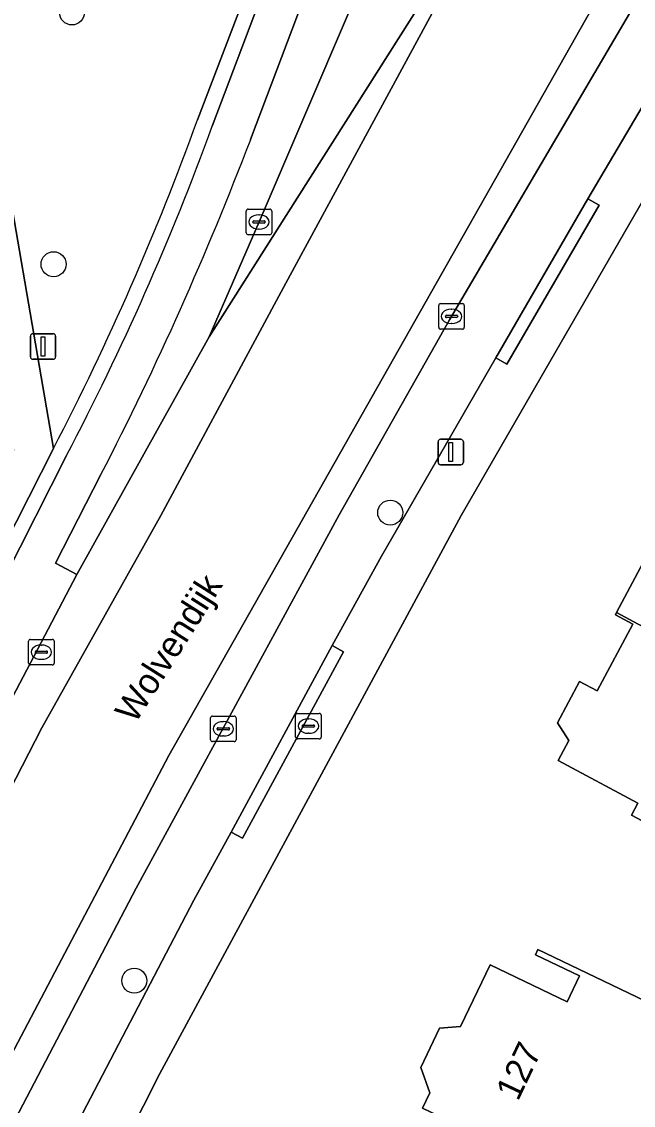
# Model space of a CAD drawing. Extents: x 162879 to 165540, y 384011 to 385181.
# Drawn here: x 164424.91 to 164448.86, y 384820 to 384862.41 of the extents above; entities that cross this region are included whole.
import ezdxf

# ---------------------------------------------------------------- set-up
doc = ezdxf.new("R2010")
doc.units = 0
for name, color, linetype in [('IMGEO_Boom', 7, 'Continuous'), ('IMGEO_Brandkraan', 7, 'Continuous'), ('IMGEO_Erf', 7, 'Continuous'), ('IMGEO_Fietspad_gesloten', 7, 'Continuous'), ('IMGEO_Fietspad_open', 7, 'Continuous'), ('IMGEO_Groenvoorziening', 7, 'Continuous'), ('IMGEO_Haag', 7, 'Continuous'), ('IMGEO_Kolk', 7, 'Continuous'), ('IMGEO_Lichtmast', 7, 'Continuous'), ('IMGEO_Openbare_ruimte_label', 7, 'Continuous'), ('IMGEO_Pand', 7, 'Continuous'), ('IMGEO_Pand_nummerreeks', 7, 'Continuous'), ('IMGEO_Parkeervlak_open', 7, 'Continuous'), ('IMGEO_Rijbaan_lokaal_gesloten', 7, 'Continuous'), ('IMGEO_Verkeerseiland_open', 7, 'Continuous'), ('IMGEO_Voetpad_open', 7, 'Continuous')]:
    doc.layers.add(name, color=color, linetype=linetype)

msp = doc.modelspace()

# ---------------------------------------------------------------- linework, layer by layer
at = {"layer": 'IMGEO_Boom'}
for centre in [(164426.877, 384862.772), (164426.156, 384852.92), (164439.342, 384843.197), (164429.319, 384824.881)]:
    msp.add_circle(centre, 0.489, dxfattribs=at)
at = {"layer": 'IMGEO_Brandkraan'}
for p, q in [((164435.639, 384834.416), (164435.639, 384835.268)), ((164435.714, 384835.342), (164436.566, 384835.342)), ((164436.127, 384835.122), (164436.152, 384835.122)), ((164436.64, 384835.268), (164436.64, 384834.416)), ((164435.898, 384834.836), (164435.898, 384834.848)), ((164436.336, 384834.799), (164435.938, 384834.799)), ((164435.941, 384834.885), (164436.339, 384834.885)), ((164436.15, 384834.562), (164436.125, 384834.562)), ((164436.382, 384834.848), (164436.382, 384834.836)), ((164436.566, 384834.342), (164435.714, 384834.342))]:
    msp.add_line(p, q, dxfattribs=at)
for points in [[(164435.639, 384834.416), (164435.639, 384835.268)], [(164435.714, 384835.342), (164436.566, 384835.342)], [(164436.64, 384835.268), (164436.64, 384834.416)], [(164436.566, 384834.342), (164435.714, 384834.342)]]:
    msp.add_lwpolyline(points, dxfattribs=at)
for centre, radius, start, end in [((164435.716, 384835.266), 0.0765, 91.552, 178.448), ((164435.716, 384835.266), 0.0765, 91.552, 178.448), ((164436.564, 384835.266), 0.0765, 1.552, 88.448), ((164436.564, 384835.266), 0.0765, 1.552, 88.448), ((164435.938, 384834.845), 0.0403, 85.8775, 175.7526), ((164435.935, 384834.835), 0.0366, 178.938, 274.7102), ((164436.339, 384834.842), 0.043, 264.8664, 352.4533), ((164436.343, 384834.847), 0.0386, 1.7309, 96.639), ((164435.716, 384834.418), 0.0765, 181.552, 268.448), ((164435.716, 384834.418), 0.0765, 181.552, 268.448), ((164436.564, 384834.418), 0.0765, 271.552, 358.448), ((164436.564, 384834.418), 0.0765, 271.552, 358.448)]:
    msp.add_arc(centre, radius, start, end, dxfattribs=at)
for centre, major_axis, ratio, start_param, end_param in [((164436.126, 384834.842), (-0.387, 0.002), 0.722429, 4.712389, 7.853982), ((164436.151, 384834.842), (-0.39, 0.002), 0.717154, 1.570796, 4.712389)]:
    msp.add_ellipse(centre, major_axis=major_axis, ratio=ratio, start_param=start_param, end_param=end_param, dxfattribs=at)
at = {"layer": 'IMGEO_Erf'}
msp.add_lwpolyline([(164529.298, 384920.884), (164514.486, 384936.751), (164506.803, 384929.629), (164502.671, 384929.959), (164500, 384927.045), (164490.313, 384915.433), (164475.209, 384897.333), (164473.71, 384895.03), (164466.27, 384883.603), (164458.393, 384870.901), (164450.828, 384858.17), (164442.115, 384843.091), (164430.304, 384821.224), (164425.889, 384812.498), (164424.399, 384809.126), (164419.563, 384795.816), (164414.61, 384778.596)], dxfattribs=at)
for points in [[(164455.139, 384842.937), (164455.408, 384843.442), (164459.822, 384841.092), (164463.407, 384839.182), (164462.384, 384837.263), (164462.166, 384837.379), (164459.931, 384832.984), (164458.65, 384830.466), (164455.044, 384832.387), (164453.254, 384828.988), (164448.798, 384831.361), (164449.046, 384831.827), (164445.917, 384833.493), (164446.332, 384834.274), (164445.896, 384834.973), (164446.759, 384836.593), (164447.451, 384836.225), (164448.841, 384838.834), (164448.164, 384839.195), (164448.211, 384839.283), (164450.296, 384843.197), (164450.951, 384842.848), (164451.913, 384844.655)], [(164456.087, 384820.849), (164455.118, 384818.823), (164451.535, 384820.538), (164450.968, 384819.354), (164453.369, 384818.205), (164451.641, 384814.594), (164445.255, 384817.651), (164445.003, 384817.124), (164444.336, 384817.444), (164444.596, 384817.987), (164440.607, 384819.897), (164440.891, 384820.49), (164440.54, 384821.485), (164441.275, 384823.02), (164442.1, 384823.084), (164443.254, 384825.496), (164446.267, 384824.054), (164446.751, 384825.067), (164445.028, 384825.891), (164445.126, 384826.096), (164449.636, 384823.937)]]:
    msp.add_lwpolyline(points, close=True, dxfattribs=at)
at = {"layer": 'IMGEO_Fietspad_gesloten'}
msp.add_lwpolyline([(164441.328, 384871.194), (164434.206, 384854.573), (164432.248, 384850.081), (164445.025, 384870.196)], dxfattribs=at)
at = {"layer": 'IMGEO_Fietspad_open'}
for points in [[(164411.37, 384762.857), (164411.594, 384763.921), (164414.61, 384778.596), (164419.563, 384795.816), (164424.399, 384809.126), (164425.889, 384812.498), (164430.304, 384821.224), (164442.115, 384843.091), (164450.828, 384858.17), (164458.393, 384870.901), (164466.27, 384883.603), (164473.71, 384895.03), (164475.209, 384897.333), (164490.313, 384915.433), (164500, 384927.045), (164502.671, 384929.959), (164505.532, 384933.005), (164510.737, 384938.434), (164511.849, 384939.577), (164513.222, 384940.989), (164519.802, 384947.755)], [(164453.882, 384866.993), (164447.088, 384855.483), (164447.52, 384855.233), (164443.914, 384849.008), (164443.482, 384849.258), (164438.997, 384841.49), (164437.068, 384837.994), (164437.512, 384837.747), (164433.561, 384830.453), (164433.112, 384830.686), (164431.656, 384828.03), (164426.677, 384818.505), (164427.098, 384818.289), (164425.454, 384815.096), (164425.058, 384815.408)]]:
    msp.add_lwpolyline(points, dxfattribs=at)
at = {"layer": 'IMGEO_Groenvoorziening'}
for points in [[(164364.602, 384904.006), (164364.055, 384899.618), (164376.909, 384901.833), (164384.882, 384903.246), (164384.5, 384904.561), (164415.099, 384909.871), (164426.153, 384845.711)], [(164424.602, 384845.653), (164420.558, 384837.729), (164416.717, 384830.079), (164416.825, 384829.956), (164417.899, 384829.423), (164418.868, 384831.373), (164426.153, 384845.711), (164415.099, 384909.871), (164384.5, 384904.561), (164384.882, 384903.246), (164395.224, 384905.013), (164396.438, 384905.252), (164397.133, 384905.389), (164408.44, 384907.399)], [(164431.792, 384858.571), (164436.153, 384869.977), (164436.12, 384875.262)], [(164428.012, 384844.684), (164426.233, 384841.215), (164427.068, 384840.78), (164432.248, 384850.081), (164434.206, 384854.573), (164441.328, 384871.194)], [(164438.143, 384869.094), (164433.877, 384857.801)]]:
    msp.add_lwpolyline(points, dxfattribs=at)
for centre, radius, start, end in [((164332.716, 384894.349), 105.338, 332.50125, 340.14467), ((164313.165, 384903.905), 129.217, 332.72196, 339.09636)]:
    msp.add_arc(centre, radius, start, end, dxfattribs=at)
at = {"layer": 'IMGEO_Haag'}
msp.add_lwpolyline([(164424.602, 384845.653), (164420.558, 384837.729), (164416.717, 384830.079), (164416.825, 384829.956), (164417.899, 384829.423), (164418.868, 384831.373), (164426.153, 384845.711), (164415.099, 384909.871), (164384.5, 384904.561), (164384.882, 384903.246), (164395.224, 384905.013), (164396.438, 384905.252), (164397.133, 384905.389), (164408.44, 384907.399), (164414.013, 384908.39)], dxfattribs=at)
at = {"layer": 'IMGEO_Kolk'}
for p, q in [((164433.704, 384854.148), (164433.704, 384855)), ((164433.779, 384855.074), (164434.631, 384855.074)), ((164434.705, 384855), (164434.705, 384854.148)), ((164433.963, 384854.568), (164433.963, 384854.58)), ((164434.401, 384854.531), (164434.003, 384854.531)), ((164434.006, 384854.617), (164434.404, 384854.617)), ((164434.192, 384854.854), (164434.217, 384854.854)), ((164434.447, 384854.58), (164434.447, 384854.568)), ((164434.631, 384854.074), (164433.779, 384854.074)), ((164434.215, 384854.294), (164434.19, 384854.294)), ((164441.243, 384850.45), (164441.243, 384851.302)), ((164441.318, 384851.376), (164442.17, 384851.376)), ((164441.731, 384851.156), (164441.756, 384851.156)), ((164442.244, 384851.302), (164442.244, 384850.45)), ((164441.502, 384850.87), (164441.502, 384850.882)), ((164441.94, 384850.833), (164441.542, 384850.833)), ((164441.545, 384850.919), (164441.943, 384850.919)), ((164441.986, 384850.882), (164441.986, 384850.87)), ((164442.17, 384850.376), (164441.318, 384850.376)), ((164441.754, 384850.596), (164441.729, 384850.596)), ((164425.18, 384837.31), (164425.18, 384838.162)), ((164425.255, 384838.236), (164426.107, 384838.236)), ((164425.668, 384838.016), (164425.693, 384838.016)), ((164426.181, 384838.162), (164426.181, 384837.31)), ((164425.439, 384837.73), (164425.439, 384837.742)), ((164425.877, 384837.693), (164425.479, 384837.693)), ((164425.482, 384837.779), (164425.88, 384837.779)), ((164425.923, 384837.742), (164425.923, 384837.73)), ((164426.107, 384837.236), (164425.255, 384837.236)), ((164425.691, 384837.456), (164425.666, 384837.456)), ((164432.304, 384834.311), (164432.304, 384835.163)), ((164432.379, 384835.237), (164433.231, 384835.237)), ((164432.792, 384835.017), (164432.817, 384835.017)), ((164433.305, 384835.163), (164433.305, 384834.311)), ((164432.563, 384834.731), (164432.563, 384834.743)), ((164433.001, 384834.694), (164432.603, 384834.694)), ((164432.606, 384834.78), (164433.004, 384834.78)), ((164433.047, 384834.743), (164433.047, 384834.731)), ((164433.231, 384834.237), (164432.379, 384834.237)), ((164432.815, 384834.457), (164432.79, 384834.457))]:
    msp.add_line(p, q, dxfattribs=at)
for points in [[(164433.704, 384854.148), (164433.704, 384855)], [(164433.779, 384855.074), (164434.631, 384855.074)], [(164434.705, 384855), (164434.705, 384854.148)], [(164434.631, 384854.074), (164433.779, 384854.074)], [(164441.243, 384850.45), (164441.243, 384851.302)], [(164441.318, 384851.376), (164442.17, 384851.376)], [(164442.244, 384851.302), (164442.244, 384850.45)], [(164442.17, 384850.376), (164441.318, 384850.376)], [(164425.18, 384837.31), (164425.18, 384838.162)], [(164425.255, 384838.236), (164426.107, 384838.236)], [(164426.181, 384838.162), (164426.181, 384837.31)], [(164426.107, 384837.236), (164425.255, 384837.236)], [(164432.304, 384834.311), (164432.304, 384835.163)], [(164432.379, 384835.237), (164433.231, 384835.237)], [(164433.305, 384835.163), (164433.305, 384834.311)], [(164433.231, 384834.237), (164432.379, 384834.237)]]:
    msp.add_lwpolyline(points, dxfattribs=at)
for centre, radius, start, end in [((164433.781, 384854.998), 0.0765, 91.552, 178.448), ((164433.781, 384854.998), 0.0765, 91.552, 178.448), ((164434.629, 384854.998), 0.0765, 1.552, 88.448), ((164434.629, 384854.998), 0.0765, 1.552, 88.448), ((164434.003, 384854.577), 0.0403, 85.8775, 175.7526), ((164434, 384854.567), 0.0366, 178.938, 274.7102), ((164434.404, 384854.574), 0.043, 264.8664, 352.4533), ((164434.408, 384854.579), 0.0386, 1.7309, 96.639), ((164433.781, 384854.15), 0.0765, 181.552, 268.448), ((164433.781, 384854.15), 0.0765, 181.552, 268.448), ((164434.629, 384854.15), 0.0765, 271.552, 358.448), ((164434.629, 384854.15), 0.0765, 271.552, 358.448), ((164441.32, 384851.3), 0.0765, 91.552, 178.448), ((164441.32, 384851.3), 0.0765, 91.552, 178.448), ((164442.168, 384851.3), 0.0765, 1.552, 88.448), ((164442.168, 384851.3), 0.0765, 1.552, 88.448), ((164441.542, 384850.879), 0.0403, 85.8775, 175.7526), ((164441.539, 384850.869), 0.0366, 178.938, 274.7102), ((164441.943, 384850.876), 0.043, 264.8664, 352.4533), ((164441.947, 384850.881), 0.0386, 1.7309, 96.639), ((164441.32, 384850.452), 0.0765, 181.552, 268.448), ((164441.32, 384850.452), 0.0765, 181.552, 268.448), ((164442.168, 384850.452), 0.0765, 271.552, 358.448), ((164442.168, 384850.452), 0.0765, 271.552, 358.448), ((164425.257, 384838.16), 0.0765, 91.552, 178.448), ((164425.257, 384838.16), 0.0765, 91.552, 178.448), ((164426.105, 384838.16), 0.0765, 1.552, 88.448), ((164426.105, 384838.16), 0.0765, 1.552, 88.448), ((164425.479, 384837.739), 0.0403, 85.8775, 175.7526), ((164425.476, 384837.729), 0.0366, 178.938, 274.7102), ((164425.88, 384837.736), 0.043, 264.8664, 352.4533), ((164425.884, 384837.741), 0.0386, 1.7309, 96.639), ((164425.257, 384837.312), 0.0765, 181.552, 268.448), ((164425.257, 384837.312), 0.0765, 181.552, 268.448), ((164426.105, 384837.312), 0.0765, 271.552, 358.448), ((164426.105, 384837.312), 0.0765, 271.552, 358.448), ((164432.381, 384835.161), 0.0765, 91.552, 178.448), ((164432.381, 384835.161), 0.0765, 91.552, 178.448), ((164433.229, 384835.161), 0.0765, 1.552, 88.448), ((164433.229, 384835.161), 0.0765, 1.552, 88.448), ((164432.603, 384834.74), 0.0403, 85.8775, 175.7526), ((164432.6, 384834.73), 0.0366, 178.938, 274.7102), ((164433.004, 384834.737), 0.043, 264.8664, 352.4533), ((164433.008, 384834.742), 0.0386, 1.7309, 96.639), ((164432.381, 384834.313), 0.0765, 181.552, 268.448), ((164432.381, 384834.313), 0.0765, 181.552, 268.448), ((164433.229, 384834.313), 0.0765, 271.552, 358.448), ((164433.229, 384834.313), 0.0765, 271.552, 358.448)]:
    msp.add_arc(centre, radius, start, end, dxfattribs=at)
for centre, major_axis, ratio, start_param, end_param in [((164434.191, 384854.574), (-0.387, 0.002), 0.722429, 4.712389, 7.853982), ((164434.216, 384854.574), (-0.39, 0.002), 0.717154, 1.570796, 4.712389), ((164441.73, 384850.876), (-0.387, 0.002), 0.722429, 4.712389, 7.853982), ((164441.755, 384850.876), (-0.39, 0.002), 0.717154, 1.570796, 4.712389), ((164425.667, 384837.736), (-0.387, 0.002), 0.722429, 4.712389, 7.853982), ((164425.692, 384837.736), (-0.39, 0.002), 0.717154, 1.570796, 4.712389), ((164432.791, 384834.737), (-0.387, 0.002), 0.722429, 4.712389, 7.853982), ((164432.816, 384834.737), (-0.39, 0.002), 0.717154, 1.570796, 4.712389)]:
    msp.add_ellipse(centre, major_axis=major_axis, ratio=ratio, start_param=start_param, end_param=end_param, dxfattribs=at)
at = {"layer": 'IMGEO_Lichtmast'}
for p, q in [((164425.248, 384849.297), (164425.248, 384850.097)), ((164425.248, 384850.097), (164425.248, 384849.297)), ((164425.348, 384850.197), (164426.138, 384850.197)), ((164426.138, 384850.197), (164425.348, 384850.197)), ((164426.238, 384850.097), (164426.238, 384849.297)), ((164426.238, 384849.297), (164426.238, 384850.097)), ((164426.138, 384849.197), (164425.348, 384849.197)), ((164425.348, 384849.197), (164426.138, 384849.197)), ((164441.317, 384846.068), (164442.107, 384846.068)), ((164442.107, 384846.068), (164441.317, 384846.068)), ((164441.217, 384845.168), (164441.217, 384845.968)), ((164441.217, 384845.968), (164441.217, 384845.168)), ((164442.207, 384845.968), (164442.207, 384845.168)), ((164442.207, 384845.168), (164442.207, 384845.968)), ((164442.107, 384845.068), (164441.317, 384845.068)), ((164441.317, 384845.068), (164442.107, 384845.068))]:
    msp.add_line(p, q, dxfattribs=at)
for points in [[(164425.668, 384850.072), (164425.818, 384850.072), (164425.818, 384849.322), (164425.668, 384849.322), (164425.668, 384850.072)], [(164441.637, 384845.943), (164441.787, 384845.943), (164441.787, 384845.193), (164441.637, 384845.193), (164441.637, 384845.943)]]:
    msp.add_lwpolyline(points, dxfattribs=at)
for centre, start, end in [((164425.348, 384850.097), 90, 180), ((164425.348, 384850.097), 90, 180), ((164426.138, 384850.097), 0, 90), ((164426.138, 384850.097), 360, 90), ((164425.348, 384849.297), 180, 270), ((164425.348, 384849.297), 180, 270), ((164426.138, 384849.297), 270, 0), ((164426.138, 384849.297), 270, 0), ((164441.317, 384845.968), 90, 180), ((164441.317, 384845.968), 90, 180), ((164442.107, 384845.968), 0, 90), ((164442.107, 384845.968), 360, 90), ((164441.317, 384845.168), 180, 270), ((164441.317, 384845.168), 180, 270), ((164442.107, 384845.168), 270, 0), ((164442.107, 384845.168), 270, 0)]:
    msp.add_arc(centre, 0.1, start, end, dxfattribs=at)
at = {"layer": 'IMGEO_Pand'}
for points in [[(164448.211, 384839.283), (164459.931, 384832.984), (164462.166, 384837.379), (164462.384, 384837.263), (164463.407, 384839.182), (164459.822, 384841.092), (164455.408, 384843.442), (164455.139, 384842.937), (164451.913, 384844.655), (164450.951, 384842.848), (164450.296, 384843.197)], [(164459.931, 384832.984), (164448.211, 384839.283), (164448.164, 384839.195), (164448.841, 384838.834), (164447.451, 384836.225), (164446.759, 384836.593), (164445.896, 384834.973), (164446.332, 384834.274), (164445.917, 384833.493), (164449.046, 384831.827), (164448.798, 384831.361), (164453.254, 384828.988), (164455.044, 384832.387), (164458.65, 384830.466)], [(164449.636, 384823.937), (164445.126, 384826.096), (164445.028, 384825.891), (164446.751, 384825.067), (164446.267, 384824.054), (164443.254, 384825.496), (164442.1, 384823.084), (164441.275, 384823.02), (164440.54, 384821.485), (164440.891, 384820.49), (164440.607, 384819.897), (164444.596, 384817.987), (164444.336, 384817.444), (164445.003, 384817.124), (164445.255, 384817.651), (164451.641, 384814.594), (164453.369, 384818.205), (164450.968, 384819.354), (164451.535, 384820.538), (164455.118, 384818.823), (164456.087, 384820.849)]]:
    msp.add_lwpolyline(points, close=True, dxfattribs=at)
at = {"layer": 'IMGEO_Parkeervlak_open'}
for points in [[(164476.538, 384906.461), (164472.931, 384901.262), (164470.273, 384897.119), (164457.492, 384877.201), (164449.591, 384864.231), (164441.661, 384850.736), (164437.347, 384843.111), (164429.393, 384828.507), (164424.366, 384818.895), (164420.582, 384810.694), (164417.221, 384801.957), (164413.774, 384791.048), (164411.542, 384783.001), (164409.229, 384771.64)], [(164425.058, 384815.408), (164426.677, 384818.505), (164431.656, 384828.03), (164433.112, 384830.686), (164437.068, 384837.994), (164438.997, 384841.49), (164443.482, 384849.258), (164447.088, 384855.483), (164453.882, 384866.993), (164457.36, 384872.756), (164463.86, 384883.304), (164465.826, 384886.431), (164472.115, 384896), (164472.406, 384896.442), (164476.205, 384902.095), (164476.489, 384902.518)]]:
    msp.add_lwpolyline(points, dxfattribs=at)
at = {"layer": 'IMGEO_Rijbaan_lokaal_gesloten'}
for points in [[(164487.538, 384920.685), (164481.056, 384913.77), (164475.854, 384908.1), (164471.584, 384901.964), (164468.976, 384897.91), (164464.442, 384890.858), (164447.441, 384863.285), (164430.673, 384833.693), (164423.298, 384819.712), (164419.028, 384810.315), (164414.758, 384799.053), (164410.876, 384786.043)], [(164468.454, 384906.745), (164466.894, 384904.461), (164466.803, 384904.326), (164464.636, 384901.062), (164464.399, 384900.701), (164455.439, 384887.015), (164447.387, 384874.069), (164445.403, 384870.831), (164445.025, 384870.196), (164435.252, 384852.178), (164430.361, 384843.091), (164425.703, 384834.781), (164419.027, 384821.81), (164415.456, 384814.509), (164412.584, 384807.324), (164410.1, 384800.062), (164405.946, 384786.587)], [(164413.774, 384791.048), (164417.221, 384801.957), (164420.582, 384810.694), (164424.366, 384818.895), (164429.393, 384828.507), (164437.347, 384843.111), (164441.661, 384850.736), (164449.591, 384864.231), (164457.492, 384877.201), (164470.273, 384897.119), (164472.931, 384901.262)], [(164430.361, 384843.091), (164435.252, 384852.178), (164445.025, 384870.196), (164432.248, 384850.081), (164427.068, 384840.78), (164416.149, 384820.002)], [(164410.876, 384786.043), (164414.758, 384799.053), (164419.028, 384810.315), (164423.298, 384819.712), (164430.673, 384833.693), (164447.441, 384863.285)], [(164409.782, 384804.552), (164405.514, 384790.878), (164402.951, 384781.457), (164401.848, 384776.91), (164400.398, 384770.173), (164400.104, 384768.794), (164401.893, 384768.418), (164402.402, 384770.896), (164405.946, 384786.587), (164410.1, 384800.062), (164412.584, 384807.324), (164415.456, 384814.509), (164419.027, 384821.81), (164425.703, 384834.781), (164430.361, 384843.091)]]:
    msp.add_lwpolyline(points, dxfattribs=at)
at = {"layer": 'IMGEO_Verkeerseiland_open'}
for points in [[(164436.153, 384869.977), (164431.792, 384858.571)], [(164432.375, 384858.327), (164436.652, 384869.629)], [(164426.153, 384845.711), (164418.868, 384831.373), (164417.899, 384829.423), (164416.246, 384825.956), (164416.752, 384825.725), (164418.508, 384829.32), (164419.401, 384831.105), (164426.665, 384845.438)]]:
    msp.add_lwpolyline(points, dxfattribs=at)
for centre, radius, start, end in [((164332.716, 384894.349), 105.338, 332.50125, 340.14467), ((164334.161, 384894.128), 104.535, 332.23975, 339.97228)]:
    msp.add_arc(centre, radius, start, end, dxfattribs=at)
at = {"layer": 'IMGEO_Voetpad_open'}
for points in [[(164436.652, 384869.629), (164432.375, 384858.327)], [(164433.877, 384857.801), (164438.143, 384869.094)], [(164426.665, 384845.438), (164419.401, 384831.105), (164418.508, 384829.32), (164416.752, 384825.725), (164414.656, 384821.268), (164413.8, 384819.439)], [(164427.068, 384840.78), (164426.233, 384841.215), (164428.012, 384844.684)], [(164416.149, 384820.002), (164427.068, 384840.78)]]:
    msp.add_lwpolyline(points, dxfattribs=at)
for points in [[(164447.088, 384855.483), (164443.482, 384849.258), (164443.914, 384849.008), (164447.52, 384855.233)], [(164433.112, 384830.686), (164433.561, 384830.453), (164437.512, 384837.747), (164437.068, 384837.994)]]:
    msp.add_lwpolyline(points, close=True, dxfattribs=at)
for centre, radius, start, end in [((164334.161, 384894.128), 104.535, 332.23975, 339.97228), ((164313.165, 384903.905), 129.217, 332.72196, 339.09636)]:
    msp.add_arc(centre, radius, start, end, dxfattribs=at)

# ---------------------------------------------------------------- texts
at = {"layer": 'IMGEO_Openbare_ruimte_label'}
msp.add_text('Wolvendijk', height=1, rotation=57.7091, dxfattribs=at).set_placement((164429.353, 384834.903))
at = {"layer": 'IMGEO_Pand_nummerreeks'}
msp.add_text('127', height=1, rotation=64.6969, dxfattribs=at).set_placement((164444.345, 384820.13))

doc.saveas('drawing.dxf')
